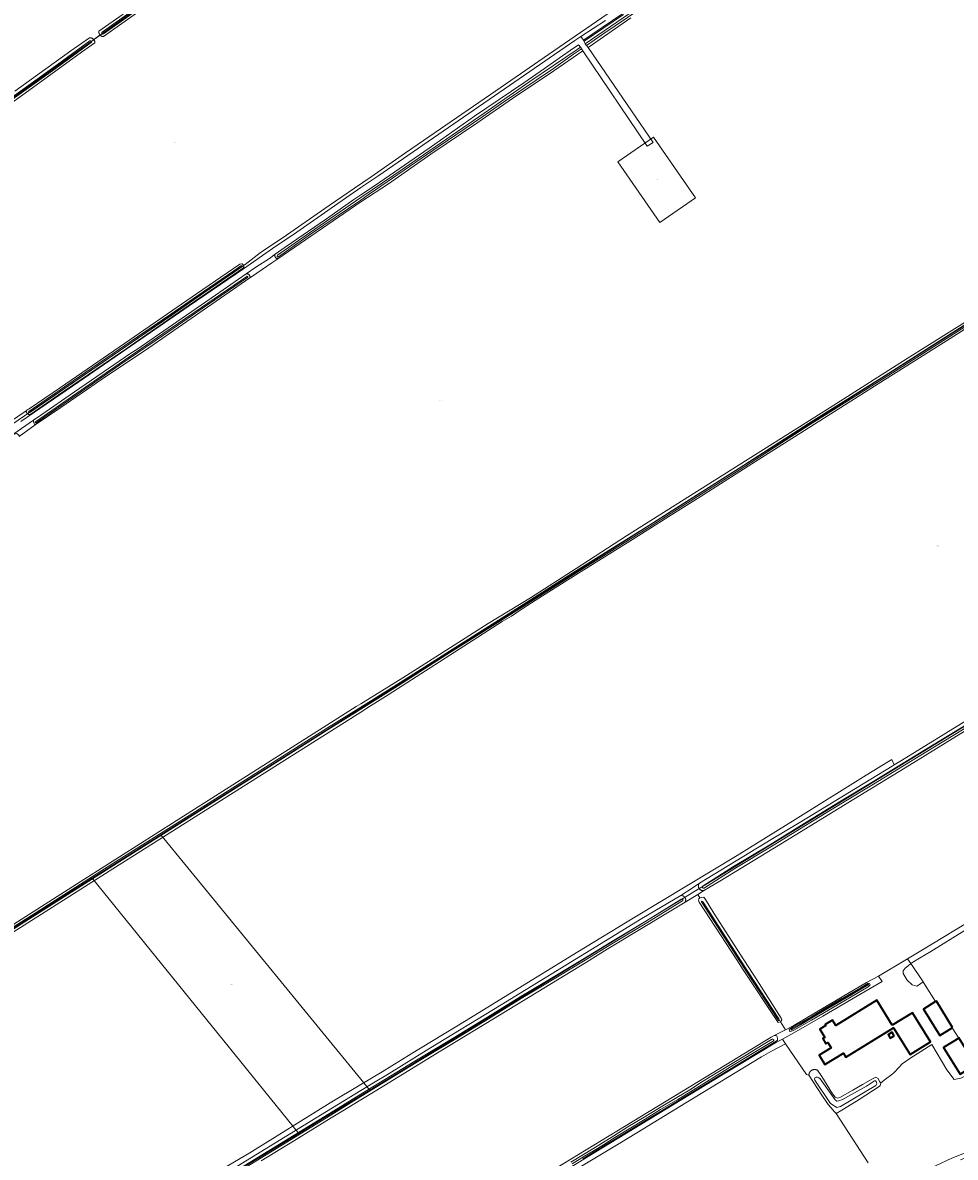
# Model space of a CAD drawing. Header units: metres. Extents: x 250001 to 257773, y 598992 to 609118.
# Tile 543 of 656: x 251781 to 252385, y 605708 to 606443. Entities that reach past the tile are written whole.
import ezdxf
from ezdxf.enums import TextEntityAlignment as Align
from ezdxf.lldxf.tags import DXFTag

# ---------------------------------------------------------------- set-up
doc = ezdxf.new("R2010")
doc.units = ezdxf.units.M
for name, color, linetype, lineweight in [('B-WE-GR-BOUWLAND-GV', 252, 'Continuous', 13), ('B-WE-GR-GRAS-GV', 252, 'Continuous', 13), ('B-WE-GR-GROENVOORZIENING-GV', 252, 'Continuous', 18), ('B-WE-KG-GRENS_PERCEEL-G', 150, 'KG-PERCEEL', 18), ('B-WE-KG-GRENS_PERCEEL-S', 150, 'Continuous', 25), ('B-WE-OG-BEBOUWING-GV', 1, 'Continuous', 35), ('B-WE-OG-BEBOUWING-T18', 7, 'Continuous', 18), ('B-WE-OG-TERREIN_ERF-GV', 7, 'Continuous', 18), ('B-WE-OG-WATER-GV', 252, 'Continuous', 18), ('B-WE-OG-WATER_SLOOT-GV', 252, 'Continuous', 18), ('B-WE-VH-ONVERHARD-GV', 252, 'Continuous', 18), ('B-WE-VH-VERHARDING_GESLOTEN-GV', 252, 'Continuous', 18), ('B-WE-VH-VERHARDING_OPEN-GV', 252, 'Continuous', 18), ('X-XX-AL-REFERENTIE-G', 7, 'Continuous', 18)]:
    doc.layers.add(name, color=color, linetype=linetype, lineweight=lineweight)
doc.styles.add('NLCS-ISO', font='NLCS-ISO.ttf')
doc.styles.add('NLCS-ISO-ANNOTATIEF-T18', font='NLCS-ISO.ttf', dxfattribs={"height": 1.8})
doc.styles.get("Standard").update_dxf_attribs({"font": 'NLCS-ISO.ttf'})
tags = doc.linetypes.add('KG-PERCEEL', pattern='A,5.5,-2,["P",Standard,S=1.8,R=0,X=-0.5,Y=-0.9],-2,5.5,-2,[5,NLCS.SHX,S=0.75,R=0,X=0,Y=0],-2', length=19).pattern_tags.tags
tags[6] = DXFTag(74, 10)

# ---------------------------------------------------------------- blocks, each defined once
blk = doc.blocks.new('SKG-PERCEELNUMMER-SO')
at = {"style": 'NLCS-ISO', "oblique": 10, "flags": 1}
blk.add_attdef('GEMEENTECODE', text='', height=1.8, dxfattribs=at).set_placement((0, 2.6), align=Align.MIDDLE_CENTER)
at = {"style": 'NLCS-ISO', "oblique": 10}
blk.add_attdef('SECTIE', text='', height=1.8, dxfattribs=at).set_placement((-0.5, 0), align=Align.MIDDLE_RIGHT)
blk.add_attdef('PERCEELNUMMER', text='', height=1.8, dxfattribs=at).set_placement((0.5, 0), align=Align.MIDDLE_LEFT)
blk = doc.blocks.new('BS2021-132-Xref-KAD-20210617')
at = {"layer": 'B-WE-KG-GRENS_PERCEEL-G', "flags": 128}
for points in [[(252184.706, 606688.422), (252131.884, 606650.344), (252002.229, 606557.587), (251843.363, 606443.819), (251706.534, 606345.937), (251541.519, 606227.044), (251483.787, 606185.835)], [(251578.557, 606048.45), (251586.756, 606054.014), (251595.13, 606060.104), (251624.055, 606079.895), (251648.414, 606096.641), (251674.294, 606114.53), (251692.183, 606126.708), (251716.16, 606143.074), (251739.758, 606159.44), (251766.398, 606177.709), (251793.803, 606196.358), (251819.303, 606213.866), (251843.661, 606230.612), (251870.303, 606248.881), (251891.235, 606263.344), (251906.079, 606273.619), (251917.116, 606281.232), (251925.108, 606286.56), (251934.866, 606294.098), (251951.796, 606305.531), (251979.499, 606324.659), (251995.99, 606335.873), (252006.763, 606343.348), (252028.97, 606358.739), (252037.105, 606364.456), (252058.433, 606379.187), (252090.973, 606401.394), (252121.535, 606422.502), (252156.055, 606446.247), (252189.035, 606468.894), (252209.702, 606482.965), (252231.91, 606498.136), (252259.174, 606516.825), (252277.643, 606529.578), (252302.928, 606546.948), (252331.73, 606566.956), (252337.446, 606570.913), (252405.219, 606617.48)], [(251870.475, 605917.028), (251946.71, 605965.17), (252251.768, 606158.702), (252460.607, 606291.003), (252624.617, 606395.423), (252692.812, 606438.382)], [(252005.791, 605751.56), (252179.057, 605857.47), (252379.149, 605979.931), (252580.334, 606102.392), (252780.974, 606224.852), (252852.875, 606269.038)], [(252016.914, 605540.052), (252021.952, 605550.957), (252027.909, 605561.286), (252034.133, 605569.102), (252042.441, 605576.865), (252052.817, 605584.026), (252064.089, 605589.479), (252079.81, 605594.484), (252092.7, 605597.847), (252105.802, 605600.027), (252126.384, 605601.564), (252141.501, 605603.415), (252154.377, 605606.13), (252168.927, 605611.157), (252225.609, 605633.932), (252263.734, 605649.403), (252284.947, 605658.602), (252308.887, 605670.692), (252342.347, 605688.508), (252382.975, 605707.526), (252423.504, 605723.589), (252454.337, 605734.216), (252484.756, 605742.609), (252556.754, 605763.49), (252604.446, 605778.693), (252636.734, 605789.164), (252666.393, 605799.166), (252675.185, 605802.677), (252685.227, 605808.208), (252698.948, 605817.046), (252711.212, 605825.734), (252723.919, 605835.202), (252735.692, 605846.494), (252749.188, 605861.211), (252763.953, 605877.938), (252772.594, 605888.318), (252779.588, 605896.653), (252789.828, 605907.261), (252800.876, 605916.258), (252813.21, 605924.741), (252823.394, 605930.644), (252836.182, 605936.527), (252847.262, 605939.594), (252860.17, 605941.717), (252871.826, 605942.622), (252880.842, 605942.509), (252895.806, 605941.464), (252909.312, 605939.834), (252922.022, 605937.026), (252940.668, 605930.037)], [(251825.881, 605888.867), (251870.475, 605917.028)], [(252005.791, 605751.56), (251870.475, 605917.028)], [(251613.048, 605754.464), (251825.881, 605888.867)], [(251959.896, 605723.533), (251825.881, 605888.867)], [(251959.896, 605723.533), (251975.138, 605732.823), (252005.791, 605751.56)], [(251914.448, 605695.83), (251959.896, 605723.533)]]:
    blk.add_lwpolyline(points, dxfattribs=at)
blk.add_lwpolyline([(252166.562, 606352.993), (252193.8, 606313.79), (252216.739, 606329.692), (252189.501, 606368.894)], close=True, dxfattribs=at)
at = {"layer": 'B-WE-KG-GRENS_PERCEEL-S', "xscale": 0.2, "yscale": 0.2, "zscale": 0.2}
for p, values in [((251879.21, 606365.486), {'PERCEELNUMMER': '54', 'SECTIE': 'M'}), ((252191.651, 606341.342), {'PERCEELNUMMER': '311', 'SECTIE': 'M'}), ((252051.44, 606198.173), {'PERCEELNUMMER': '309', 'SECTIE': 'M'}), ((252373.503, 606104.028), {'PERCEELNUMMER': '345', 'SECTIE': 'M'}), ((251915.724, 605820.012), {'PERCEELNUMMER': '347', 'SECTIE': 'M'})]:
    blk.add_blockref('SKG-PERCEELNUMMER-SO', p, dxfattribs=at).add_auto_attribs(values)
blk = doc.blocks.new('BS2021-132-Xref-BGT-GRIJS-20210617-aangepast')
at = {"layer": 'B-WE-GR-BOUWLAND-GV', "flags": 128}
for points in [[(251775.93, 606398.73), (251812.12, 606424.86), (251824.105, 606433.277), (251824.166, 606433.289), (251824.385, 606433.314), (251824.606, 606433.324), (251824.827, 606433.317), (251825.047, 606433.295), (251825.264, 606433.256), (251825.479, 606433.203), (251825.688, 606433.133), (251825.893, 606433.049), (251826.09, 606432.95), (251826.28, 606432.837), (251826.462, 606432.711), (251826.633, 606432.572), (251826.794, 606432.42), (251826.935, 606432.268), (251831.022, 606435.21), (251830.959, 606435.282), (251830.827, 606435.459), (251830.708, 606435.646), (251830.603, 606435.84), (251830.512, 606436.041), (251830.436, 606436.249), (251830.375, 606436.461), (251830.33, 606436.677), (251830.3, 606436.897), (251830.286, 606437.117), (251830.289, 606437.338), (251830.307, 606437.558), (251830.32, 606437.642), (251846.05, 606448.69)], [(251862.87, 606455.21), (251833.349, 606434.144), (251833.263, 606434.143), (251833.043, 606434.156), (251832.824, 606434.186), (251832.607, 606434.231), (251832.395, 606434.292), (251832.187, 606434.368), (251831.986, 606434.458), (251831.791, 606434.563), (251831.605, 606434.682), (251831.428, 606434.814), (251831.26, 606434.959), (251831.104, 606435.115), (251831.022, 606435.21), (251826.935, 606432.268), (251826.944, 606432.258), (251827.082, 606432.085), (251827.207, 606431.903), (251827.318, 606431.712), (251827.415, 606431.513), (251827.498, 606431.308), (251827.565, 606431.098), (251827.617, 606430.883), (251827.654, 606430.665), (251827.674, 606430.445), (251827.679, 606430.224), (251827.672, 606430.093), (251819.12, 606423.99), (251784.96, 606399.3), (251760.65, 606382.01)], [(251773.124, 606184.72), (251783.212, 606191.652), (251783.432, 606191.989), (251783.623, 606192.152), (251784.253, 606192.531), (251785.06, 606193.061), (251805.317, 606206.85), (251850.263, 606237.608), (251893.555, 606267.44), (251921.679, 606286.709), (251922.685, 606286.995), (251923.171, 606286.919), (251923.322, 606286.794), (251923.464, 606286.657), (251923.593, 606286.508), (251923.71, 606286.35), (251923.814, 606286.182), (251923.903, 606286.007), (251923.979, 606285.825), (251924.039, 606285.638), (251924.084, 606285.446), (251924.113, 606285.251), (251924.126, 606285.055), (251924.124, 606284.858), (251924.105, 606284.662), (251924.07, 606284.468), (251924.029, 606284.312), (251923.912, 606283.643), (251942.814, 606296.878), (251958.567, 606307.528), (251982.842, 606324.498), (252000, 606336.418), (252011.015, 606343.734), (252138.605, 606431.526), (252142.564, 606434.134), (252158.414, 606444.575)], [(252429.213, 606268.803), (252379.524, 606237.105), (252339.201, 606211.652), (252293.799, 606183.13), (252253.212, 606157.307), (252219.758, 606136.034), (252203.576, 606125.769), (252177.752, 606109.417), (252134.096, 606082.218), (252115.31, 606070.21), (252105.17, 606063.79), (252097.636, 606058.723), (252091.657, 606055.178), (252038.899, 606021.258), (252017.7, 606007.57), (252005.57, 606000), (252000, 605996.482), (251836.94, 605893.346), (251556.595, 605715.423)], [(251900.899, 605694.856), (251928.021, 605710.943), (251980.216, 605743.197), (252000, 605755.072), (252013.712, 605763.302), (252032.691, 605774.956), (252067.117, 605796.018), (252096.388, 605813.873), (252140.668, 605841.12), (252177.506, 605863.566), (252211.095, 605883.857), (252243.808, 605903.634), (252283.078, 605927.956), (252327.468, 605955.581), (252341.945, 605964.552), (252344.068, 605965.828), (252345.523, 605962.324), (252350.23, 605965.2), (252391.89, 605990.9)], [(252121.16, 605697.65), (252170.72, 605727.91), (252218.73, 605757.17), (252265.77, 605785.9), (252267.81, 605786.95), (252275.083, 605790.652), (252271.89, 605795.75), (252270.39, 605795.28), (252247.73, 605829.42), (252243.58, 605835.93), (252219.16, 605873.37), (252218.79, 605874.53), (252219.04, 605875.4), (252219.614, 605876.087), (252218.227, 605878.264), (252210.041, 605873.294), (252200.86, 605867.72), (252159.6, 605842.76), (252146.1, 605834.42), (252090.86, 605800.78), (252051.79, 605776.9), (252009.31, 605750.93), (252000, 605745.24), (251988.29, 605738.07), (251980.77, 605733.49), (251957.08, 605718.86), (251935.52, 605705.81)], [(252328.652, 605704.329), (252307.919, 605736.286), (252306.89, 605737.39), (252304.42, 605740.29), (252302.8, 605742.23), (252298.73, 605748.26), (252290.259, 605761.15), (252288.626, 605761.564), (252275.119, 605781.525), (252265.518, 605776.657), (252259.666, 605773.16), (252210.606, 605743.267), (252182.633, 605726.223), (252168.913, 605717.863), (252110.97, 605682.938)]]:
    blk.add_lwpolyline(points, dxfattribs=at)
at = {"layer": 'B-WE-GR-GRAS-GV', "flags": 128}
for points in [[(251739.044, 605836.273), (251815.731, 605885.027), (251908.319, 605943.622), (251977.993, 605987.957), (251997.006, 606000), (252000, 606001.896), (252027.236, 606018.698), (252055.62, 606036.724), (252082.468, 606053.774), (252109.85, 606070.462), (252139.462, 606089.48), (252172.155, 606110.6), (252308.11, 606196.52), (252353.99, 606225.48), (252399, 606253.78)], [(252174.849, 606446.284), (252147.177, 606427.139), (252189.414, 606365.588), (252185.604, 606363.048), (252143.916, 606424.883), (252124.947, 606411.987), (252098.34, 606394.09), (252075.183, 606378.06), (252045.398, 606357.91), (252017.935, 606338.812), (252000, 606327.075), (251946.258, 606290.195), (251942.392, 606287.542), (251936.057, 606283.195), (251929.109, 606278.427), (251928.139, 606277.757), (251862.658, 606232.534), (251832.079, 606211.941), (251805.677, 606193.903), (251789.005, 606182.686), (251778.653, 606175.035)], [(252391.58, 605984.23), (252352.56, 605960.35), (252319.4, 605940.1), (252271.83, 605910.89), (252232.65, 605887.02), (252222.731, 605880.998), (252218.227, 605878.264), (252219.614, 605876.087), (252220.708, 605876.397), (252222.164, 605876.544), (252223.19, 605875.02), (252228.62, 605866.09), (252245.74, 605839.68), (252256.61, 605822.93), (252272.35, 605798.21), (252272.67, 605797), (252271.89, 605795.75), (252275.083, 605790.652), (252280.424, 605793.371), (252308.109, 605809.73), (252327.533, 605821.272), (252335.354, 605825.447), (252354.261, 605836.633), (252361.801, 605841.094), (252401.565, 605865.372)], [(252391.42, 605855.14), (252369.24, 605841.41), (252362.01, 605837.06), (252357, 605834.08), (252356.329, 605833.517), (252364.236, 605821.599), (252365.579, 605819.575), (252372.385, 605808.877), (252372.866, 605809.174), (252383.412, 605792.092), (252383.162, 605791.938), (252387.383, 605785.303)], [(252388.394, 605706.426), (252400.209, 605711.211), (252412.713, 605716.115), (252424.091, 605720.547), (252421.153, 605725.402), (252414.34, 605736.66), (252397.326, 605763.616), (252388.778, 605759.262), (252384.413, 605758.337), (252379.65, 605764.687), (252369.846, 605781.176), (252355.595, 605772.051), (252350.747, 605768.489), (252348.233, 605765.976), (252345.455, 605762.999), (252344, 605761.743), (252339.965, 605758.568), (252336.893, 605756.319), (252336.38, 605754.33), (252322.78, 605745.42), (252315.51, 605741.02), (252311.65, 605738.51), (252307.919, 605736.286), (252328.652, 605704.329)]]:
    blk.add_lwpolyline(points, dxfattribs=at)
at = {"layer": 'B-WE-GR-GROENVOORZIENING-GV', "flags": 128}
for points in [[(252199.999, 606469.907), (252144.176, 606431.796), (252144.63, 606431.218), (252170.18, 606448.53)], [(251779.819, 606184.794), (251817.39, 606210.406), (251854.115, 606235.753), (251888.881, 606259.672), (251923.912, 606283.643), (251924.029, 606284.312), (251885.28, 606257.71), (251847.91, 606231.85), (251803.97, 606201.86), (251785.535, 606189.147), (251785.48, 606189.152), (251785.279, 606189.186), (251785.081, 606189.236), (251784.887, 606189.301), (251784.7, 606189.381), (251784.519, 606189.475), (251784.346, 606189.584), (251784.182, 606189.705), (251784.028, 606189.839), (251783.885, 606189.985), (251783.755, 606190.141), (251783.636, 606190.307), (251783.531, 606190.482), (251783.44, 606190.665), (251783.364, 606190.854), (251783.302, 606191.048), (251783.256, 606191.247), (251783.226, 606191.448), (251783.212, 606191.652), (251773.124, 606184.72)], [(252110.932, 605686.296), (252151.132, 605710.818), (252187.012, 605732.691), (252233.92, 605761.267), (252269.193, 605782.521), (252273.18, 605784.644), (252282.13, 605789.41), (252299.24, 605799.44), (252318.09, 605810.56), (252337.676, 605821.988), (252335.354, 605825.447), (252327.533, 605821.272), (252308.109, 605809.73), (252280.424, 605793.371), (252275.083, 605790.652), (252267.81, 605786.95), (252268.78, 605786.99), (252269.45, 605786.74), (252269.78, 605785.77), (252269.97, 605785), (252270.01, 605784.56), (252269.96, 605783.89), (252269.03, 605783.17), (252265.88, 605781.22), (252249.18, 605771.12), (252211.27, 605748.1), (252171.61, 605724.04), (252143.74, 605706.98)]]:
    blk.add_lwpolyline(points, dxfattribs=at)
for points in [[(251936.057, 606283.195), (251942.392, 606287.542), (251946.258, 606290.195), (251946.097, 606290.208), (251945.918, 606290.239), (251945.742, 606290.285), (251945.571, 606290.347), (251945.406, 606290.423), (251945.248, 606290.514), (251945.099, 606290.618), (251944.959, 606290.734), (251944.83, 606290.863), (251944.713, 606291.002), (251944.609, 606291.151), (251944.518, 606291.309), (251944.442, 606291.474), (251944.38, 606291.645), (251944.333, 606291.821), (251944.302, 606292.001), (251944.288, 606292.182), (251944.288, 606292.364), (251944.305, 606292.545), (251944.338, 606292.724), (251944.386, 606292.9), (251944.45, 606293.07), (251940.726, 606290.444), (251931.96, 606284.643), (251925.788, 606280.461), (251925.934, 606280.476), (251926.12, 606280.478), (251926.305, 606280.465), (251926.488, 606280.435), (251926.668, 606280.391), (251926.844, 606280.33), (251927.014, 606280.255), (251927.177, 606280.166), (251927.331, 606280.063), (251927.476, 606279.946), (251927.611, 606279.818), (251927.734, 606279.679), (251927.844, 606279.53), (251927.942, 606279.372), (251928.025, 606279.206), (251928.093, 606279.033), (251928.147, 606278.855), (251928.185, 606278.673), (251928.208, 606278.489), (251928.214, 606278.303), (251928.205, 606278.118), (251928.179, 606277.934), (251928.139, 606277.757), (251929.109, 606278.427)], [(251772.29, 606174.74), (251775.06, 606176.43), (251776.9, 606176.97), (251777.9, 606176.41), (251778.57, 606175.61), (251778.653, 606175.035), (251789.005, 606182.686), (251788.61, 606183.1), (251787.98, 606184.28), (251788.01, 606185.7)], [(252219.262, 605885.564), (252219.358, 605885.687), (252215.267, 605882.911), (252207.374, 605877.554), (252207.517, 605877.567), (252207.666, 605877.572), (252207.816, 605877.569), (252207.964, 605877.558), (252208.113, 605877.539), (252208.26, 605877.512), (252208.405, 605877.478), (252208.548, 605877.436), (252208.689, 605877.386), (252208.826, 605877.328), (252208.961, 605877.264), (252209.092, 605877.192), (252209.219, 605877.113), (252209.341, 605877.028), (252209.459, 605876.936), (252209.572, 605876.838), (252209.679, 605876.734), (252209.78, 605876.625), (252209.876, 605876.51), (252209.965, 605876.391), (252210.048, 605876.266), (252210.124, 605876.138), (252210.193, 605876.006), (252210.255, 605875.87), (252210.309, 605875.731), (252210.356, 605875.589), (252210.395, 605875.445), (252210.426, 605875.299), (252210.45, 605875.151), (252210.466, 605875.003), (252210.473, 605874.854), (252210.473, 605874.705), (252210.464, 605874.556), (252210.448, 605874.407), (252210.424, 605874.26), (252210.392, 605874.114), (252210.352, 605873.97), (252210.304, 605873.829), (252210.249, 605873.69), (252210.187, 605873.554), (252210.117, 605873.422), (252210.041, 605873.294), (252218.227, 605878.264), (252222.731, 605880.998), (252222.615, 605880.956), (252222.468, 605880.91), (252222.318, 605880.872), (252222.166, 605880.842), (252222.014, 605880.82), (252221.86, 605880.805), (252221.705, 605880.799), (252221.551, 605880.8), (252221.397, 605880.81), (252221.243, 605880.827), (252221.091, 605880.853), (252220.94, 605880.886), (252220.791, 605880.927), (252220.644, 605880.975), (252220.5, 605881.032), (252220.359, 605881.095), (252220.222, 605881.166), (252220.088, 605881.244), (252219.959, 605881.328), (252219.834, 605881.42), (252219.714, 605881.517), (252219.6, 605881.621), (252219.491, 605881.73), (252219.387, 605881.845), (252219.29, 605881.965), (252219.199, 605882.09), (252219.115, 605882.22), (252219.037, 605882.353), (252218.967, 605882.491), (252218.903, 605882.632), (252218.848, 605882.776), (252218.799, 605882.922), (252218.758, 605883.071), (252218.725, 605883.222), (252218.7, 605883.375), (252218.683, 605883.528), (252218.674, 605883.683), (252218.673, 605883.837), (252218.679, 605883.992), (252218.694, 605884.145), (252218.717, 605884.298), (252218.747, 605884.45), (252218.786, 605884.599), (252218.832, 605884.747), (252218.886, 605884.892), (252218.947, 605885.034), (252219.015, 605885.172), (252219.09, 605885.307), (252219.173, 605885.438)], [(252277.636, 605789.956), (252277.446, 605790.383), (252277.626, 605790.924), (252280.143, 605792.588), (252291.773, 605799.107), (252301.621, 605805.012), (252311.693, 605810.995), (252323.693, 605817.741), (252328.654, 605820.768), (252329.475, 605820.553), (252330.004, 605819.813), (252328.751, 605818.46), (252292.017, 605796.949), (252280.462, 605790.356), (252278.905, 605789.671), (252278.12, 605789.622)]]:
    blk.add_lwpolyline(points, close=True, dxfattribs=at)
at = {"layer": 'B-WE-OG-BEBOUWING-GV', "flags": 128}
for points in [[(252344.233, 605793.531), (252334.214, 605809.764), (252307.633, 605793.358), (252305.463, 605796.874), (252300.773, 605793.98), (252301.169, 605793.339), (252297.347, 605790.98), (252300.604, 605785.702), (252299.269, 605784.878), (252301.322, 605781.551), (252302.596, 605782.337), (252304.706, 605778.918), (252296.909, 605774.106), (252300.611, 605768.107), (252312.666, 605775.547), (252314.268, 605772.952), (252345.076, 605791.967), (252355.805, 605774.585), (252369.106, 605782.795), (252357.445, 605801.686)], [(252383.412, 605792.092), (252372.866, 605809.174), (252372.385, 605808.877), (252364.455, 605803.981), (252375.001, 605786.899), (252383.162, 605791.938)], [(252345.575, 605786.771), (252344.237, 605789.093), (252341.739, 605787.653), (252341.584, 605787.564), (252342.923, 605785.242)], [(252398.196, 605768.053), (252387.515, 605785.384), (252387.383, 605785.303), (252377.519, 605779.224), (252388.201, 605761.893)]]:
    blk.add_lwpolyline(points, close=True, dxfattribs=at)
at = {"layer": 'B-WE-OG-TERREIN_ERF-GV', "flags": 128}
blk.add_lwpolyline([(252388.201, 605761.893), (252377.519, 605779.224), (252387.383, 605785.303), (252383.162, 605791.938), (252375.001, 605786.899), (252364.455, 605803.981), (252372.385, 605808.877), (252365.579, 605819.575), (252364.236, 605821.599), (252361.38, 605819.6), (252360.156, 605818.827), (252357.149, 605819.859), (252353.977, 605822.775), (252351.446, 605827.008), (252351.298, 605828.841), (252352.721, 605830.623), (252354.39, 605831.89), (252356.329, 605833.517), (252354.261, 605836.633), (252335.354, 605825.447), (252337.676, 605821.988), (252318.09, 605810.56), (252299.24, 605799.44), (252282.13, 605789.41), (252273.18, 605784.644), (252275.119, 605781.525), (252288.626, 605761.564), (252290.259, 605761.15), (252290.26, 605761.208), (252290.268, 605761.382), (252290.285, 605761.555), (252290.309, 605761.727), (252290.341, 605761.898), (252290.381, 605762.068), (252290.429, 605762.235), (252290.484, 605762.4), (252290.547, 605762.562), (252290.617, 605762.721), (252290.695, 605762.877), (252290.779, 605763.029), (252290.871, 605763.177), (252290.969, 605763.321), (252291.074, 605763.46), (252291.185, 605763.594), (252291.302, 605763.723), (252291.424, 605763.846), (252291.553, 605763.964), (252291.687, 605764.075), (252291.825, 605764.181), (252291.968, 605764.279), (252292.116, 605764.371), (252292.268, 605764.457), (252292.423, 605764.535), (252292.582, 605764.606), (252292.744, 605764.669), (252292.909, 605764.725), (252293.076, 605764.773), (252293.245, 605764.814), (252293.416, 605764.847), (252293.588, 605764.872), (252293.762, 605764.889), (252293.935, 605764.898), (252294.109, 605764.899), (252294.283, 605764.892), (252294.457, 605764.877), (252294.629, 605764.854), (252294.801, 605764.823), (252294.97, 605764.785), (252295.138, 605764.738), (252295.303, 605764.684), (252295.466, 605764.623), (252295.626, 605764.554), (252295.782, 605764.477), (252295.935, 605764.394), (252298.63, 605760.25), (252305.54, 605749.16), (252307.35, 605746.89), (252308.88, 605746.4), (252310.42, 605746.67), (252318.66, 605751.5), (252325.02, 605755.14), (252331.38, 605758.93), (252333.7, 605759.82), (252335.13, 605759.04), (252336.07, 605757.21), (252336.893, 605756.319), (252339.965, 605758.568), (252344, 605761.743), (252345.455, 605762.999), (252348.233, 605765.976), (252350.747, 605768.489), (252355.595, 605772.051), (252369.846, 605781.176), (252379.65, 605764.687), (252384.413, 605758.337), (252388.778, 605759.262)], dxfattribs=at)
for points in [[(252300.611, 605768.107), (252296.909, 605774.106), (252304.706, 605778.918), (252302.596, 605782.337), (252301.322, 605781.551), (252299.269, 605784.878), (252300.604, 605785.702), (252297.347, 605790.98), (252301.169, 605793.339), (252300.773, 605793.98), (252305.463, 605796.874), (252307.633, 605793.358), (252334.214, 605809.764), (252344.233, 605793.531), (252357.445, 605801.686), (252369.106, 605782.795), (252355.805, 605774.585), (252345.076, 605791.967), (252314.268, 605772.952), (252312.666, 605775.547)], [(252345.575, 605786.771), (252342.923, 605785.242), (252341.584, 605787.564), (252341.739, 605787.653), (252344.237, 605789.093)]]:
    blk.add_lwpolyline(points, close=True, dxfattribs=at)
at = {"layer": 'B-WE-OG-WATER-GV', "flags": 128}
for points in [[(251852.815, 606451.523), (251832.451, 606437.03), (251832.258, 606436.707), (251832.209, 606436.358), (251832.374, 606436.06), (251832.585, 606435.876), (251832.943, 606435.817), (251833.338, 606435.829), (251853.702, 606450.321)], [(252420.847, 606266.231), (252379.084, 606239.682), (252337.323, 606213.089), (252290.014, 606183.519), (252245.092, 606154.565), (252202.123, 606127.253), (252186.585, 606117.387), (252139.146, 606087.727), (252095.681, 606060.153), (252055.12, 606034.513), (252023.148, 606014.178), (252000, 605999.596), (251978.378, 605986.295), (251940.68, 605962.376), (251888.801, 605929.528), (251839.369, 605898.349), (251786.535, 605864.714), (251737.038, 605833.294)], [(251737.487, 605832.107), (251786.984, 605863.526), (251839.818, 605897.162), (251889.25, 605928.341), (251941.129, 605961.189), (251978.827, 605985.108), (252000, 605998.336), (252023.832, 606013.349), (252055.804, 606033.685), (252096.365, 606059.324), (252139.83, 606086.899), (252187.27, 606116.558), (252202.807, 606126.425), (252245.776, 606153.737), (252290.698, 606182.69), (252338.007, 606212.261), (252379.769, 606238.853), (252421.531, 606265.402)], [(251769.669, 606390.064), (251801.962, 606413.317), (251825.359, 606430.255), (251825.53, 606430.548), (251825.488, 606430.763), (251825.285, 606431.079), (251825.064, 606431.281), (251824.753, 606431.35), (251824.408, 606431.302), (251801.011, 606414.365), (251768.718, 606391.111)], [(252393.87, 605989.355), (252365.88, 605972.328), (252347.538, 605961.073), (252331.273, 605951.123), (252311.264, 605938.96), (252288.984, 605925.47), (252264.869, 605910.439), (252241.506, 605896.394), (252221.827, 605883.908), (252221.473, 605883.697), (252221.292, 605883.374), (252221.292, 605883.068), (252221.383, 605882.83), (252221.558, 605882.586), (252221.842, 605882.456), (252222.114, 605882.405), (252222.431, 605882.462), (252222.649, 605882.612), (252242.312, 605895.088), (252265.67, 605909.13), (252289.787, 605924.163), (252312.06, 605937.649), (252332.071, 605949.813), (252348.34, 605959.765), (252366.68, 605971.019), (252394.663, 605988.042)], [(251919.724, 605697.955), (251941.442, 605711.387), (251980.475, 605735.363), (252000, 605747.423), (252035.618, 605769.147), (252060.355, 605784.117), (252082.687, 605797.787), (252103.943, 605810.837), (252118.713, 605819.789), (252144.255, 605835.17), (252162.57, 605846.377), (252185.372, 605859.983), (252207.974, 605873.927), (252208.396, 605874.161), (252208.609, 605874.434), (252208.677, 605874.683), (252208.641, 605874.936), (252208.505, 605875.151), (252208.218, 605875.267), (252207.898, 605875.267), (252207.584, 605875.16), (252207.324, 605874.982), (252184.729, 605861.043), (252161.929, 605847.438), (252143.612, 605836.23), (252118.073, 605820.849), (252103.298, 605811.896), (252082.039, 605798.843), (252059.711, 605785.175), (252034.975, 605770.206), (252000, 605748.874), (251979.594, 605736.447), (251940.562, 605712.472), (251918.843, 605699.039)], [(252136.802, 605703.695), (252144.947, 605708.661), (252151.148, 605712.323), (252157.226, 605716.117), (252164.652, 605720.753), (252173.735, 605726.503), (252184.282, 605732.816), (252194.221, 605738.883), (252205.373, 605745.535), (252213.827, 605750.59), (252222.199, 605755.855), (252231.995, 605761.849), (252241.216, 605767.62), (252250.506, 605773.246), (252260.299, 605779.238), (252266.8, 605783.11), (252267.187, 605783.302), (252267.391, 605783.484), (252267.47, 605783.722), (252267.476, 605783.943), (252267.411, 605784.184), (252267.238, 605784.382), (252266.895, 605784.547), (252266.453, 605784.524), (252266.064, 605784.346), (252259.556, 605780.469), (252249.759, 605774.475), (252240.462, 605768.845), (252231.238, 605763.072), (252221.44, 605757.077), (252213.075, 605751.816), (252204.635, 605746.77), (252193.478, 605740.115), (252183.538, 605734.047), (252172.981, 605727.728), (252163.887, 605721.971), (252156.465, 605717.337), (252150.401, 605713.552), (252144.207, 605709.894), (252136.054, 605704.923)]]:
    blk.add_lwpolyline(points, dxfattribs=at)
for points in [[(252146.228, 606428.48), (252156.06, 606435.18), (252181.29, 606452.35), (252206.024, 606469.724), (252208.036, 606470.991), (252208.038, 606471.071), (252208.029, 606471.183), (252208.003, 606471.293), (252207.962, 606471.398), (252207.907, 606471.496), (252207.839, 606471.585), (252207.758, 606471.663), (252207.667, 606471.729), (252207.568, 606471.782), (252207.462, 606471.82), (252207.352, 606471.843), (252207.24, 606471.85), (252207.128, 606471.841), (252207.018, 606471.816), (252198.735, 606466.054), (252170.027, 606446.315), (252145.384, 606429.428)], [(252143.05, 606426.314), (252142.381, 606427.37), (252140.205, 606425.879), (252109.437, 606404.945), (252079.983, 606384.582), (252052.258, 606365.582), (252021.281, 606344.295), (252000, 606329.972), (251966.7, 606307.058), (251945.92, 606292.429), (251945.77, 606292.101), (251945.861, 606291.666), (251946.015, 606291.45), (251946.318, 606291.333), (251946.567, 606291.398), (251967.347, 606306.026), (252000, 606328.21), (252004.76, 606331.64), (252009.47, 606334.81), (252050.15, 606362.62), (252078.98, 606382.36), (252091.22, 606390.76), (252124.71, 606413.53), (252132.34, 606418.9), (252137.79, 606422.73)], [(251922.749, 606285.523), (251922.512, 606285.602), (251922.251, 606285.594), (251917.694, 606282.472), (251897.848, 606268.875), (251876.967, 606254.398), (251855.38, 606239.702), (251813.586, 606211.046), (251784.938, 606191.308), (251784.801, 606191.087), (251784.844, 606190.815), (251785, 606190.62), (251785.282, 606190.527), (251785.472, 606190.513), (251814.12, 606210.251), (251855.915, 606238.906), (251877.502, 606253.602), (251898.383, 606268.08), (251918.229, 606281.677), (251922.786, 606284.798), (251922.936, 606284.904), (251922.986, 606285.072), (251922.905, 606285.336)], [(251926.589, 606278.7), (251926.381, 606278.818), (251926.117, 606278.799), (251896.848, 606258.694), (251871.681, 606241.508), (251843.445, 606222.167), (251813.095, 606201.196), (251789.15, 606184.574), (251788.953, 606184.353), (251788.949, 606184.043), (251789.103, 606183.891), (251789.438, 606183.787), (251789.732, 606183.87), (251813.466, 606200.391), (251843.815, 606221.363), (251872.051, 606240.704), (251897.219, 606257.89), (251926.487, 606277.995), (251926.666, 606278.148), (251926.729, 606278.28), (251926.706, 606278.514)], [(252221.18, 605873.881), (252220.983, 605873.937), (252220.808, 605873.878), (252220.707, 605873.7), (252220.75, 605873.506), (252221.095, 605872.874), (252235.13, 605851.065), (252250.027, 605827.93), (252270.212, 605797.208), (252270.656, 605796.589), (252270.752, 605796.559), (252270.866, 605796.545), (252270.999, 605796.556), (252271.078, 605796.593), (252271.158, 605796.661), (252271.236, 605796.767), (252271.255, 605796.849), (252271.262, 605796.909), (252271.25, 605796.946), (252270.887, 605797.652), (252250.704, 605828.371), (252235.809, 605851.503), (252221.774, 605873.312), (252221.502, 605873.649)], [(252328.945, 605819.921), (252328.835, 605820.212), (252328.503, 605820.136), (252314.085, 605811.783), (252299.596, 605803.263), (252291.627, 605798.554), (252284.538, 605794.373), (252278.897, 605791.143), (252278.842, 605791.115), (252278.776, 605791.049), (252278.718, 605790.986), (252278.692, 605790.894), (252278.705, 605790.789), (252278.743, 605790.719), (252278.815, 605790.658), (252278.9, 605790.63), (252278.986, 605790.616), (252279.065, 605790.637), (252279.165, 605790.675), (252284.809, 605793.906), (252291.902, 605798.089), (252299.87, 605802.798), (252314.357, 605811.317), (252328.773, 605819.67)], [(252295.925, 605759.907), (252294.978, 605759.952), (252294.304, 605759.663), (252294.015, 605759.193), (252293.952, 605758.598), (252294.199, 605757.961), (252304.31, 605742.872), (252308.344, 605740.359), (252310.647, 605740.868), (252333.556, 605754.46), (252333.908, 605754.862), (252334.112, 605755.316), (252334.195, 605755.799), (252334.134, 605756.523), (252333.919, 605757.09), (252333.328, 605757.492), (252332.719, 605757.608), (252327.528, 605754.155), (252312.061, 605745.377), (252309.64, 605744.503), (252308.426, 605744.37), (252307.324, 605745.209), (252297.471, 605758.843), (252296.736, 605759.444)]]:
    blk.add_lwpolyline(points, close=True, dxfattribs=at)
at = {"layer": 'B-WE-OG-WATER_SLOOT-GV', "flags": 128}
for points in [[(251846.05, 606448.69), (251830.32, 606437.642), (251830.307, 606437.558), (251830.289, 606437.338), (251830.286, 606437.117), (251830.3, 606436.897), (251830.33, 606436.677), (251830.375, 606436.461), (251830.436, 606436.249), (251830.512, 606436.041), (251830.603, 606435.84), (251830.708, 606435.646), (251830.827, 606435.459), (251830.959, 606435.282), (251831.022, 606435.21), (251831.104, 606435.115), (251831.26, 606434.959), (251831.428, 606434.814), (251831.605, 606434.682), (251831.791, 606434.563), (251831.986, 606434.458), (251832.187, 606434.368), (251832.395, 606434.292), (251832.607, 606434.231), (251832.824, 606434.186), (251833.043, 606434.156), (251833.263, 606434.143), (251833.349, 606434.144), (251862.87, 606455.21)], [(251853.702, 606450.321), (251833.338, 606435.829), (251832.943, 606435.817), (251832.585, 606435.876), (251832.374, 606436.06), (251832.209, 606436.358), (251832.258, 606436.707), (251832.451, 606437.03), (251852.815, 606451.523)], [(252170.18, 606448.53), (252144.63, 606431.218), (252145.384, 606429.428), (252170.027, 606446.315)], [(252181.29, 606452.35), (252156.06, 606435.18), (252146.228, 606428.48), (252147.177, 606427.139), (252174.849, 606446.284)], [(252399, 606253.78), (252353.99, 606225.48), (252308.11, 606196.52), (252172.155, 606110.6), (252139.462, 606089.48), (252109.85, 606070.462), (252082.468, 606053.774), (252055.62, 606036.724), (252027.236, 606018.698), (252000, 606001.896), (251997.006, 606000), (251977.993, 605987.957), (251908.319, 605943.622), (251815.731, 605885.027), (251739.044, 605836.273)], [(251556.595, 605715.423), (251836.94, 605893.346), (252000, 605996.482), (252005.57, 606000), (252017.7, 606007.57), (252038.899, 606021.258), (252091.657, 606055.178), (252097.636, 606058.723), (252105.17, 606063.79), (252115.31, 606070.21), (252134.096, 606082.218), (252177.752, 606109.417), (252203.576, 606125.769), (252219.758, 606136.034), (252253.212, 606157.307), (252293.799, 606183.13), (252339.201, 606211.652), (252379.524, 606237.105), (252429.213, 606268.803)], [(251737.038, 605833.294), (251786.535, 605864.714), (251839.369, 605898.349), (251888.801, 605929.528), (251940.68, 605962.376), (251978.378, 605986.295), (252000, 605999.596), (252023.148, 606014.178), (252055.12, 606034.513), (252095.681, 606060.153), (252139.146, 606087.727), (252186.585, 606117.387), (252202.123, 606127.253), (252245.092, 606154.565), (252290.014, 606183.519), (252337.323, 606213.089), (252379.084, 606239.682), (252420.847, 606266.231)], [(252421.531, 606265.402), (252379.769, 606238.853), (252338.007, 606212.261), (252290.698, 606182.69), (252245.776, 606153.737), (252202.807, 606126.425), (252187.27, 606116.558), (252139.83, 606086.899), (252096.365, 606059.324), (252055.804, 606033.685), (252023.832, 606013.349), (252000, 605998.336), (251978.827, 605985.108), (251941.129, 605961.189), (251889.25, 605928.341), (251839.818, 605897.162), (251786.984, 605863.526), (251737.487, 605832.107)], [(251760.65, 606382.01), (251784.96, 606399.3), (251819.12, 606423.99), (251827.672, 606430.093), (251827.679, 606430.224), (251827.674, 606430.445), (251827.654, 606430.665), (251827.617, 606430.883), (251827.565, 606431.098), (251827.498, 606431.308), (251827.415, 606431.513), (251827.318, 606431.712), (251827.207, 606431.903), (251827.082, 606432.085), (251826.944, 606432.258), (251826.935, 606432.268), (251826.794, 606432.42), (251826.633, 606432.572), (251826.462, 606432.711), (251826.28, 606432.837), (251826.09, 606432.95), (251825.893, 606433.049), (251825.688, 606433.133), (251825.479, 606433.203), (251825.264, 606433.256), (251825.047, 606433.295), (251824.827, 606433.317), (251824.606, 606433.324), (251824.385, 606433.314), (251824.166, 606433.289), (251824.105, 606433.277), (251812.12, 606424.86), (251775.93, 606398.73)], [(251768.718, 606391.111), (251801.011, 606414.365), (251824.408, 606431.302), (251824.753, 606431.35), (251825.064, 606431.281), (251825.285, 606431.079), (251825.488, 606430.763), (251825.53, 606430.548), (251825.359, 606430.255), (251801.962, 606413.317), (251769.669, 606390.064)], [(252391.89, 605990.9), (252350.23, 605965.2), (252345.523, 605962.324), (252344.115, 605961.464), (252284.02, 605924.75), (252265.82, 605913.94), (252219.358, 605885.687), (252219.262, 605885.564), (252219.173, 605885.438), (252219.09, 605885.307), (252219.015, 605885.172), (252218.947, 605885.034), (252218.886, 605884.892), (252218.832, 605884.747), (252218.786, 605884.599), (252218.747, 605884.45), (252218.717, 605884.298), (252218.694, 605884.145), (252218.679, 605883.992), (252218.673, 605883.837), (252218.674, 605883.683), (252218.683, 605883.528), (252218.7, 605883.375), (252218.725, 605883.222), (252218.758, 605883.071), (252218.799, 605882.922), (252218.848, 605882.776), (252218.903, 605882.632), (252218.967, 605882.491), (252219.037, 605882.353), (252219.115, 605882.22), (252219.199, 605882.09), (252219.29, 605881.965), (252219.387, 605881.845), (252219.491, 605881.73), (252219.6, 605881.621), (252219.714, 605881.517), (252219.834, 605881.42), (252219.959, 605881.328), (252220.088, 605881.244), (252220.222, 605881.166), (252220.359, 605881.095), (252220.5, 605881.032), (252220.644, 605880.975), (252220.791, 605880.927), (252220.94, 605880.886), (252221.091, 605880.853), (252221.243, 605880.827), (252221.397, 605880.81), (252221.551, 605880.8), (252221.705, 605880.799), (252221.86, 605880.805), (252222.014, 605880.82), (252222.166, 605880.842), (252222.318, 605880.872), (252222.468, 605880.91), (252222.615, 605880.956), (252222.731, 605880.998), (252232.65, 605887.02), (252271.83, 605910.89), (252319.4, 605940.1), (252352.56, 605960.35), (252391.58, 605984.23)], [(252394.663, 605988.042), (252366.68, 605971.019), (252348.34, 605959.765), (252332.071, 605949.813), (252312.06, 605937.649), (252289.787, 605924.163), (252265.67, 605909.13), (252242.312, 605895.088), (252222.649, 605882.612), (252222.431, 605882.462), (252222.114, 605882.405), (252221.842, 605882.456), (252221.558, 605882.586), (252221.383, 605882.83), (252221.292, 605883.068), (252221.292, 605883.374), (252221.473, 605883.697), (252221.827, 605883.908), (252241.506, 605896.394), (252264.869, 605910.439), (252288.984, 605925.47), (252311.264, 605938.96), (252331.273, 605951.123), (252347.538, 605961.073), (252365.88, 605972.328), (252393.87, 605989.355)], [(251935.52, 605705.81), (251957.08, 605718.86), (251980.77, 605733.49), (251988.29, 605738.07), (252000, 605745.24), (252009.31, 605750.93), (252051.79, 605776.9), (252090.86, 605800.78), (252146.1, 605834.42), (252159.6, 605842.76), (252200.86, 605867.72), (252210.041, 605873.294), (252210.117, 605873.422), (252210.187, 605873.554), (252210.249, 605873.69), (252210.304, 605873.829), (252210.352, 605873.97), (252210.392, 605874.114), (252210.424, 605874.26), (252210.448, 605874.407), (252210.464, 605874.556), (252210.473, 605874.705), (252210.473, 605874.854), (252210.466, 605875.003), (252210.45, 605875.151), (252210.426, 605875.299), (252210.395, 605875.445), (252210.356, 605875.589), (252210.309, 605875.731), (252210.255, 605875.87), (252210.193, 605876.006), (252210.124, 605876.138), (252210.048, 605876.266), (252209.965, 605876.391), (252209.876, 605876.51), (252209.78, 605876.625), (252209.679, 605876.734), (252209.572, 605876.838), (252209.459, 605876.936), (252209.341, 605877.028), (252209.219, 605877.113), (252209.092, 605877.192), (252208.961, 605877.264), (252208.826, 605877.328), (252208.689, 605877.386), (252208.548, 605877.436), (252208.405, 605877.478), (252208.26, 605877.512), (252208.113, 605877.539), (252207.964, 605877.558), (252207.816, 605877.569), (252207.666, 605877.572), (252207.517, 605877.567), (252207.374, 605877.554), (252182.03, 605862.66), (252158.54, 605848.32), (252090.96, 605806.72), (252044.07, 605778.22), (252018.34, 605762.26), (252008.15, 605756.35), (252000, 605751.35), (251963.34, 605728.81), (251916.803, 605700.362)], [(251918.843, 605699.039), (251940.562, 605712.472), (251979.594, 605736.447), (252000, 605748.874), (252034.975, 605770.206), (252059.711, 605785.175), (252082.039, 605798.843), (252103.298, 605811.896), (252118.073, 605820.849), (252143.612, 605836.23), (252161.929, 605847.438), (252184.729, 605861.043), (252207.324, 605874.982), (252207.584, 605875.16), (252207.898, 605875.267), (252208.218, 605875.267), (252208.505, 605875.151), (252208.641, 605874.936), (252208.677, 605874.683), (252208.609, 605874.434), (252208.396, 605874.161), (252207.974, 605873.927), (252185.372, 605859.983), (252162.57, 605846.377), (252144.255, 605835.17), (252118.713, 605819.789), (252103.943, 605810.837), (252082.687, 605797.787), (252060.355, 605784.117), (252035.618, 605769.147), (252000, 605747.423), (251980.475, 605735.363), (251941.442, 605711.387), (251919.724, 605697.955)], [(252143.74, 605706.98), (252171.61, 605724.04), (252211.27, 605748.1), (252249.18, 605771.12), (252265.88, 605781.22), (252269.03, 605783.17), (252269.96, 605783.89), (252270.01, 605784.56), (252269.97, 605785), (252269.78, 605785.77), (252269.45, 605786.74), (252268.78, 605786.99), (252267.81, 605786.95), (252265.77, 605785.9), (252218.73, 605757.17), (252170.72, 605727.91), (252121.16, 605697.65)], [(252136.054, 605704.923), (252144.207, 605709.894), (252150.401, 605713.552), (252156.465, 605717.337), (252163.887, 605721.971), (252172.981, 605727.728), (252183.538, 605734.047), (252193.478, 605740.115), (252204.635, 605746.77), (252213.075, 605751.816), (252221.44, 605757.077), (252231.238, 605763.072), (252240.462, 605768.845), (252249.759, 605774.475), (252259.556, 605780.469), (252266.064, 605784.346), (252266.453, 605784.524), (252266.895, 605784.547), (252267.238, 605784.382), (252267.411, 605784.184), (252267.476, 605783.943), (252267.47, 605783.722), (252267.391, 605783.484), (252267.187, 605783.302), (252266.8, 605783.11), (252260.299, 605779.238), (252250.506, 605773.246), (252241.216, 605767.62), (252231.995, 605761.849), (252222.199, 605755.855), (252213.827, 605750.59), (252205.373, 605745.535), (252194.221, 605738.883), (252184.282, 605732.816), (252173.735, 605726.503), (252164.652, 605720.753), (252157.226, 605716.117), (252151.148, 605712.323), (252144.947, 605708.661), (252136.802, 605703.695)]]:
    blk.add_lwpolyline(points, dxfattribs=at)
for points in [[(252143.05, 606426.314), (252137.79, 606422.73), (252132.34, 606418.9), (252124.71, 606413.53), (252091.22, 606390.76), (252078.98, 606382.36), (252050.15, 606362.62), (252009.47, 606334.81), (252004.76, 606331.64), (252000, 606328.21), (251967.347, 606306.026), (251946.567, 606291.398), (251946.318, 606291.333), (251946.015, 606291.45), (251945.861, 606291.666), (251945.77, 606292.101), (251945.92, 606292.429), (251966.7, 606307.058), (252000, 606329.972), (252021.281, 606344.295), (252052.258, 606365.582), (252079.983, 606384.582), (252109.437, 606404.945), (252140.205, 606425.879), (252142.381, 606427.37), (252141.083, 606428.815), (252135.63, 606425.12), (252130.64, 606421.66), (252119, 606413.44), (252105.68, 606404.15), (252073.66, 606382.6), (252044.24, 606361.96), (252008.9, 606337.55), (252000, 606331.56), (251995.54, 606328.55), (251977.79, 606315.99), (251950.96, 606297.65), (251944.45, 606293.07), (251944.386, 606292.9), (251944.338, 606292.724), (251944.305, 606292.545), (251944.288, 606292.364), (251944.288, 606292.182), (251944.302, 606292.001), (251944.333, 606291.821), (251944.38, 606291.645), (251944.442, 606291.474), (251944.518, 606291.309), (251944.609, 606291.151), (251944.713, 606291.002), (251944.83, 606290.863), (251944.959, 606290.734), (251945.099, 606290.618), (251945.248, 606290.514), (251945.406, 606290.423), (251945.571, 606290.347), (251945.742, 606290.285), (251945.918, 606290.239), (251946.097, 606290.208), (251946.258, 606290.195), (252000, 606327.075), (252017.935, 606338.812), (252045.398, 606357.91), (252075.183, 606378.06), (252098.34, 606394.09), (252124.947, 606411.987), (252143.916, 606424.883)], [(251924.039, 606285.638), (251923.979, 606285.825), (251923.903, 606286.007), (251923.814, 606286.182), (251923.71, 606286.35), (251923.593, 606286.508), (251923.464, 606286.657), (251923.322, 606286.794), (251923.171, 606286.919), (251922.685, 606286.995), (251921.679, 606286.709), (251893.555, 606267.44), (251850.263, 606237.608), (251805.317, 606206.85), (251785.06, 606193.061), (251784.253, 606192.531), (251783.623, 606192.152), (251783.432, 606191.989), (251783.212, 606191.652), (251783.226, 606191.448), (251783.256, 606191.247), (251783.302, 606191.048), (251783.364, 606190.854), (251783.44, 606190.665), (251783.531, 606190.482), (251783.636, 606190.307), (251783.755, 606190.141), (251783.885, 606189.985), (251784.028, 606189.839), (251784.182, 606189.705), (251784.346, 606189.584), (251784.519, 606189.475), (251784.7, 606189.381), (251784.887, 606189.301), (251785.081, 606189.236), (251785.279, 606189.186), (251785.48, 606189.152), (251785.535, 606189.147), (251803.97, 606201.86), (251847.91, 606231.85), (251885.28, 606257.71), (251924.029, 606284.312), (251924.07, 606284.468), (251924.105, 606284.662), (251924.124, 606284.858), (251924.126, 606285.055), (251924.113, 606285.251), (251924.084, 606285.446)], [(251785.282, 606190.527), (251785, 606190.62), (251784.844, 606190.815), (251784.801, 606191.087), (251784.938, 606191.308), (251813.586, 606211.046), (251855.38, 606239.702), (251876.967, 606254.398), (251897.848, 606268.875), (251917.694, 606282.472), (251922.251, 606285.594), (251922.512, 606285.602), (251922.749, 606285.523), (251922.905, 606285.336), (251922.986, 606285.072), (251922.936, 606284.904), (251922.786, 606284.798), (251918.229, 606281.677), (251898.383, 606268.08), (251877.502, 606253.602), (251855.915, 606238.906), (251814.12, 606210.251), (251785.472, 606190.513)], [(251926.305, 606280.465), (251926.12, 606280.478), (251925.934, 606280.476), (251925.788, 606280.461), (251905.75, 606266.68), (251877.92, 606247.46), (251854.96, 606231.5), (251850.97, 606229), (251814.59, 606203.87), (251792.71, 606188.92), (251788.01, 606185.7), (251787.98, 606184.28), (251788.61, 606183.1), (251789.005, 606182.686), (251805.677, 606193.903), (251832.079, 606211.941), (251862.658, 606232.534), (251928.139, 606277.757), (251928.179, 606277.934), (251928.205, 606278.118), (251928.214, 606278.303), (251928.208, 606278.489), (251928.185, 606278.673), (251928.147, 606278.855), (251928.093, 606279.033), (251928.025, 606279.206), (251927.942, 606279.372), (251927.844, 606279.53), (251927.734, 606279.679), (251927.611, 606279.818), (251927.476, 606279.946), (251927.331, 606280.063), (251927.177, 606280.166), (251927.014, 606280.255), (251926.844, 606280.33), (251926.668, 606280.391), (251926.488, 606280.435)], [(251926.117, 606278.799), (251926.381, 606278.818), (251926.589, 606278.7), (251926.706, 606278.514), (251926.729, 606278.28), (251926.666, 606278.148), (251926.487, 606277.995), (251897.219, 606257.89), (251872.051, 606240.704), (251843.815, 606221.363), (251813.466, 606200.391), (251789.732, 606183.87), (251789.438, 606183.787), (251789.103, 606183.891), (251788.949, 606184.043), (251788.953, 606184.353), (251789.15, 606184.574), (251813.095, 606201.196), (251843.445, 606222.167), (251871.681, 606241.508), (251896.848, 606258.694)], [(252223.19, 605875.02), (252222.164, 605876.544), (252220.708, 605876.397), (252219.614, 605876.087), (252219.04, 605875.4), (252218.79, 605874.53), (252219.16, 605873.37), (252243.58, 605835.93), (252247.73, 605829.42), (252270.39, 605795.28), (252271.89, 605795.75), (252272.67, 605797), (252272.35, 605798.21), (252256.61, 605822.93), (252245.74, 605839.68), (252228.62, 605866.09)], [(252220.808, 605873.878), (252220.983, 605873.937), (252221.18, 605873.881), (252221.502, 605873.649), (252221.774, 605873.312), (252235.809, 605851.503), (252250.704, 605828.371), (252270.887, 605797.652), (252271.25, 605796.946), (252271.262, 605796.909), (252271.255, 605796.849), (252271.236, 605796.767), (252271.158, 605796.661), (252271.078, 605796.593), (252270.999, 605796.556), (252270.866, 605796.545), (252270.752, 605796.559), (252270.656, 605796.589), (252270.212, 605797.208), (252250.027, 605827.93), (252235.13, 605851.065), (252221.095, 605872.874), (252220.75, 605873.506), (252220.707, 605873.7)], [(252329.475, 605820.553), (252328.654, 605820.768), (252323.693, 605817.741), (252311.693, 605810.995), (252301.621, 605805.012), (252291.773, 605799.107), (252280.143, 605792.588), (252277.626, 605790.924), (252277.446, 605790.383), (252277.636, 605789.956), (252278.12, 605789.622), (252278.905, 605789.671), (252280.462, 605790.356), (252292.017, 605796.949), (252328.751, 605818.46), (252330.004, 605819.813)], [(252328.503, 605820.136), (252328.835, 605820.212), (252328.945, 605819.921), (252328.773, 605819.67), (252314.357, 605811.317), (252299.87, 605802.798), (252291.902, 605798.089), (252284.809, 605793.906), (252279.165, 605790.675), (252279.065, 605790.637), (252278.986, 605790.616), (252278.9, 605790.63), (252278.815, 605790.658), (252278.743, 605790.719), (252278.705, 605790.789), (252278.692, 605790.894), (252278.718, 605790.986), (252278.776, 605791.049), (252278.842, 605791.115), (252278.897, 605791.143), (252284.538, 605794.373), (252291.627, 605798.554), (252299.596, 605803.263), (252314.085, 605811.783)], [(252298.63, 605760.25), (252295.935, 605764.394), (252295.782, 605764.477), (252295.626, 605764.554), (252295.466, 605764.623), (252295.303, 605764.684), (252295.138, 605764.738), (252294.97, 605764.785), (252294.801, 605764.823), (252294.629, 605764.854), (252294.457, 605764.877), (252294.283, 605764.892), (252294.109, 605764.899), (252293.935, 605764.898), (252293.762, 605764.889), (252293.588, 605764.872), (252293.416, 605764.847), (252293.245, 605764.814), (252293.076, 605764.773), (252292.909, 605764.725), (252292.744, 605764.669), (252292.582, 605764.606), (252292.423, 605764.535), (252292.268, 605764.457), (252292.116, 605764.371), (252291.968, 605764.279), (252291.825, 605764.181), (252291.687, 605764.075), (252291.553, 605763.964), (252291.424, 605763.846), (252291.302, 605763.723), (252291.185, 605763.594), (252291.074, 605763.46), (252290.969, 605763.321), (252290.871, 605763.177), (252290.779, 605763.029), (252290.695, 605762.877), (252290.617, 605762.721), (252290.547, 605762.562), (252290.484, 605762.4), (252290.429, 605762.235), (252290.381, 605762.068), (252290.341, 605761.898), (252290.309, 605761.727), (252290.285, 605761.555), (252290.268, 605761.382), (252290.26, 605761.208), (252290.259, 605761.15), (252298.73, 605748.26), (252302.8, 605742.23), (252304.42, 605740.29), (252306.89, 605737.39), (252307.919, 605736.286), (252311.65, 605738.51), (252315.51, 605741.02), (252322.78, 605745.42), (252336.38, 605754.33), (252336.893, 605756.319), (252336.07, 605757.21), (252335.13, 605759.04), (252333.7, 605759.82), (252331.38, 605758.93), (252325.02, 605755.14), (252318.66, 605751.5), (252310.42, 605746.67), (252308.88, 605746.4), (252307.35, 605746.89), (252305.54, 605749.16)], [(252304.31, 605742.872), (252294.199, 605757.961), (252293.952, 605758.598), (252294.015, 605759.193), (252294.304, 605759.663), (252294.978, 605759.952), (252295.925, 605759.907), (252296.736, 605759.444), (252297.471, 605758.843), (252307.324, 605745.209), (252308.426, 605744.37), (252309.64, 605744.503), (252312.061, 605745.377), (252327.528, 605754.155), (252332.719, 605757.608), (252333.328, 605757.492), (252333.919, 605757.09), (252334.134, 605756.523), (252334.195, 605755.799), (252334.112, 605755.316), (252333.908, 605754.862), (252333.556, 605754.46), (252310.647, 605740.868), (252308.344, 605740.359)]]:
    blk.add_lwpolyline(points, close=True, dxfattribs=at)
at = {"layer": 'B-WE-VH-ONVERHARD-GV', "flags": 128}
blk.add_lwpolyline([(252158.414, 606444.575), (252142.564, 606434.134), (252144.176, 606431.796), (252199.999, 606469.907)], dxfattribs=at)
at = {"layer": 'B-WE-VH-VERHARDING_GESLOTEN-GV', "flags": 128}
blk.add_lwpolyline([(252110.97, 605682.938), (252168.913, 605717.863), (252182.633, 605726.223), (252210.606, 605743.267), (252259.666, 605773.16), (252265.518, 605776.657), (252275.119, 605781.525), (252273.18, 605784.644), (252269.193, 605782.521), (252233.92, 605761.267), (252187.012, 605732.691), (252151.132, 605710.818), (252110.932, 605686.296)], dxfattribs=at)
at = {"layer": 'B-WE-VH-VERHARDING_OPEN-GV', "flags": 128}
for points in [[(251772.29, 606174.74), (251788.01, 606185.7), (251792.71, 606188.92), (251814.59, 606203.87), (251850.97, 606229), (251854.96, 606231.5), (251877.92, 606247.46), (251905.75, 606266.68), (251925.788, 606280.461), (251931.96, 606284.643), (251940.726, 606290.444), (251944.45, 606293.07), (251950.96, 606297.65), (251977.79, 606315.99), (251995.54, 606328.55), (252000, 606331.56), (252008.9, 606337.55), (252044.24, 606361.96), (252073.66, 606382.6), (252105.68, 606404.15), (252119, 606413.44), (252130.64, 606421.66), (252135.63, 606425.12), (252141.083, 606428.815), (252142.381, 606427.37), (252143.05, 606426.314), (252143.916, 606424.883), (252185.604, 606363.048), (252189.414, 606365.588), (252147.177, 606427.139), (252146.228, 606428.48), (252145.384, 606429.428), (252144.63, 606431.218), (252144.176, 606431.796), (252142.564, 606434.134), (252138.605, 606431.526), (252011.015, 606343.734), (252000, 606336.418), (251982.842, 606324.498), (251958.567, 606307.528), (251942.814, 606296.878), (251923.912, 606283.643), (251888.881, 606259.672), (251854.115, 606235.753), (251817.39, 606210.406), (251779.819, 606184.794)], [(252401.565, 605865.372), (252361.801, 605841.094), (252354.261, 605836.633), (252356.329, 605833.517), (252357, 605834.08), (252362.01, 605837.06), (252369.24, 605841.41), (252391.42, 605855.14)], [(251916.803, 605700.362), (251963.34, 605728.81), (252000, 605751.35), (252008.15, 605756.35), (252018.34, 605762.26), (252044.07, 605778.22), (252090.96, 605806.72), (252158.54, 605848.32), (252182.03, 605862.66), (252207.374, 605877.554), (252215.267, 605882.911), (252219.358, 605885.687), (252265.82, 605913.94), (252284.02, 605924.75), (252344.115, 605961.464), (252345.523, 605962.324), (252344.068, 605965.828), (252341.945, 605964.552), (252327.468, 605955.581), (252283.078, 605927.956), (252243.808, 605903.634), (252211.095, 605883.857), (252177.506, 605863.566), (252140.668, 605841.12), (252096.388, 605813.873), (252067.117, 605796.018), (252032.691, 605774.956), (252013.712, 605763.302), (252000, 605755.072), (251980.216, 605743.197), (251928.021, 605710.943), (251900.899, 605694.856)]]:
    blk.add_lwpolyline(points, dxfattribs=at)
blk.add_lwpolyline([(252364.236, 605821.599), (252356.329, 605833.517), (252354.39, 605831.89), (252352.721, 605830.623), (252351.298, 605828.841), (252351.446, 605827.008), (252353.977, 605822.775), (252357.149, 605819.859), (252360.156, 605818.827), (252361.38, 605819.6)], close=True, dxfattribs=at)
at = {"layer": 'B-WE-OG-BEBOUWING-T18', "style": 'NLCS-ISO-ANNOTATIEF-T18'}
blk.add_text('2', height=0.36, rotation=31.7, dxfattribs=at).set_placement((252308.987, 605776.625), align=Align.MIDDLE)

msp = doc.modelspace()

# ---------------------------------------------------------------- block references
at = {"layer": 'X-XX-AL-REFERENTIE-G'}
for name in ['BS2021-132-Xref-BGT-GRIJS-20210617-aangepast', 'BS2021-132-Xref-KAD-20210617']:
    msp.add_blockref(name, (0, 0), dxfattribs=at)

doc.saveas('drawing.dxf')
